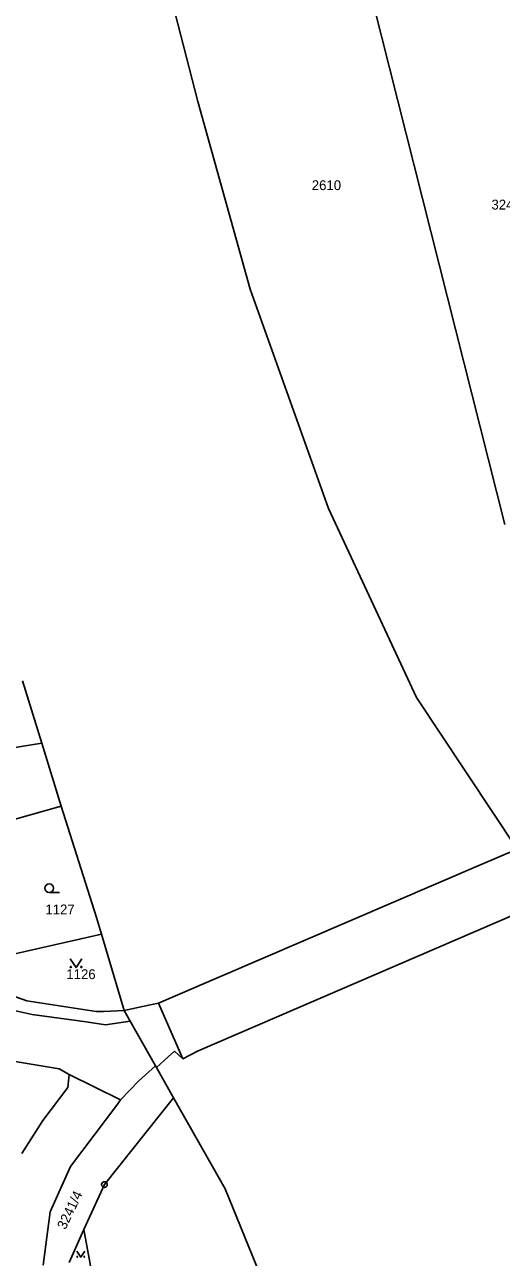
# Model space of a CAD drawing. Extents: x -736345 to -729997, y -1130177 to -1122501.
# Drawn here: x -733925.2 to -733843, y -1126546.6 to -1126333.8 of the extents above; entities that cross this region are included whole.
import ezdxf

# ---------------------------------------------------------------- set-up
doc = ezdxf.new("R2010")
doc.units = 0
for name, color, linetype in [('Vrstva 1', 7, 'Continuous'), ('Vrstva 16', 7, 'Continuous'), ('Vrstva 18', 7, 'Continuous'), ('Vrstva 25', 7, 'Continuous'), ('Vrstva 4', 7, 'Continuous')]:
    doc.layers.add(name, color=color, linetype=linetype)

msp = doc.modelspace()

# ---------------------------------------------------------------- linework, layer by layer
at = {"layer": 'Vrstva 1'}
for points in [[(-733911.53, -1126284.02), (-733895.31, -1126347.07)], [(-733870.73, -1126307.5), (-733842.36, -1126420.12)], [(-733886.27, -1126379.5), (-733895.31, -1126347.07)], [(-733872.76, -1126417.36), (-733886.27, -1126379.5)], [(-733857.59, -1126449.95), (-733872.76, -1126417.36)], [(-733922.21, -1126457.87), (-733925.52, -1126447.06)], [(-733840.23, -1126476.13), (-733857.59, -1126449.95)], [(-733922.21, -1126457.87), (-733953.65, -1126462.93)], [(-733918.87, -1126468.7), (-733922.21, -1126457.87)], [(-733931.72, -1126472.36), (-733918.87, -1126468.7)], [(-733918.87, -1126468.7), (-733912.8, -1126487.92)], [(-733912.8, -1126487.92), (-733911.93, -1126490.79)], [(-733911.93, -1126490.79), (-733939.57, -1126497.1)], [(-733907.99, -1126504.02), (-733911.93, -1126490.79)], [(-733924.8, -1126502.35), (-733939.57, -1126497.1)], [(-733933.25, -1126502.61), (-733923.86, -1126504.69)], [(-733912.86, -1126504.15), (-733924.8, -1126502.35)], [(-733923.86, -1126504.69), (-733914.56, -1126505.95)], [(-733911.56, -1126504.19), (-733912.86, -1126504.15)], [(-733907.99, -1126504.02), (-733911.56, -1126504.19)], [(-733906.98, -1126505.81), (-733907.99, -1126504.02)], [(-733914.56, -1126505.95), (-733911.25, -1126506.46)], [(-733911.25, -1126506.46), (-733906.98, -1126505.81)], [(-733902.6, -1126513.55), (-733906.98, -1126505.81)], [(-733926.8, -1126512.8), (-733919.2, -1126514.04)], [(-733919.2, -1126514.04), (-733917.49, -1126515.06)], [(-733902.6, -1126513.55), (-733905.5, -1126516.14)], [(-733902.43, -1126513.84), (-733902.6, -1126513.55)], [(-733902.43, -1126513.84), (-733899.48, -1126519.05)], [(-733908.62, -1126519.4), (-733917.49, -1126515.06)], [(-733908.62, -1126519.4), (-733905.5, -1126516.14)], [(-733909.08, -1126520.12), (-733917.25, -1126530.91)], [(-733899.48, -1126519.05), (-733911.41, -1126534.05)], [(-733909.08, -1126520.12), (-733908.62, -1126519.4)], [(-733890.57, -1126534.79), (-733899.48, -1126519.05)], [(-733920.74, -1126538.75), (-733917.25, -1126530.91)], [(-733911.41, -1126534.05), (-733914.94, -1126541.82)], [(-733876.52, -1126569.4), (-733890.57, -1126534.79)], [(-733922, -1126547.93), (-733920.74, -1126538.75)], [(-733914.94, -1126541.82), (-733917.5, -1126547.48)], [(-733912.49, -1126555.27), (-733914.94, -1126541.82)]]:
    msp.add_lwpolyline(points, dxfattribs=at)
at = {"layer": 'Vrstva 25'}
for points in [[(-733920.92, -1126483.63), (-733919.17, -1126483.63)], [(-733917.3, -1126495.08), (-733916.3, -1126496.58), (-733915.3, -1126495.08)], [(-733916.15, -1126545.564), (-733915.48, -1126546.57), (-733914.809, -1126545.564)]]:
    msp.add_lwpolyline(points, dxfattribs=at)
for centre, radius in [((-733920.92, -1126482.88), 0.75), ((-733917.2, -1126496.48), 0.1), ((-733915.4, -1126496.48), 0.1), ((-733911.41, -1126534.05), 0.5), ((-733911.41, -1126534.05), 0.032), ((-733916.083, -1126546.503), 0.067), ((-733914.876, -1126546.503), 0.067)]:
    msp.add_circle(centre, radius, dxfattribs=at)
at = {"layer": 'Vrstva 4'}
for points in [[(-733846.42, -1126478.8), (-733840.23, -1126476.13)], [(-733846.42, -1126478.8), (-733899.15, -1126501.47)], [(-733840.39, -1126487.32), (-733895.37, -1126511.02)], [(-733903.22, -1126502.93), (-733907.99, -1126504.02)], [(-733902.1, -1126502.73), (-733903.22, -1126502.93)], [(-733902.1, -1126502.73), (-733899.15, -1126501.47)], [(-733897.9, -1126512.36), (-733902.1, -1126502.73)], [(-733900.41, -1126511.99), (-733902.43, -1126513.84)], [(-733900.41, -1126511.99), (-733899.33, -1126511)], [(-733897.9, -1126512.36), (-733899.33, -1126511)], [(-733895.37, -1126511.02), (-733897.9, -1126512.36)], [(-733917.73, -1126517.31), (-733917.49, -1126515.06)], [(-733922.05, -1126522.99), (-733917.73, -1126517.31)], [(-733925.67, -1126528.67), (-733922.05, -1126522.99)]]:
    msp.add_lwpolyline(points, dxfattribs=at)

# ---------------------------------------------------------------- texts
at = {"layer": 'Vrstva 16'}
msp.add_text('3247/6', height=1.7, dxfattribs=at).set_placement((-733844.667, -1126365.73))
at = {"layer": 'Vrstva 18'}
for s, p in [('2610', (-733875.65, -1126362.38)), ('1127', (-733921.59, -1126487.4)), ('1126', (-733917.98, -1126498.58))]:
    msp.add_text(s, height=1.7, dxfattribs=at).set_placement(p)
msp.add_text('3241/4', height=1.7, rotation=64.50051, dxfattribs=at).set_placement((-733918.124, -1126541.934))

doc.saveas('drawing.dxf')
